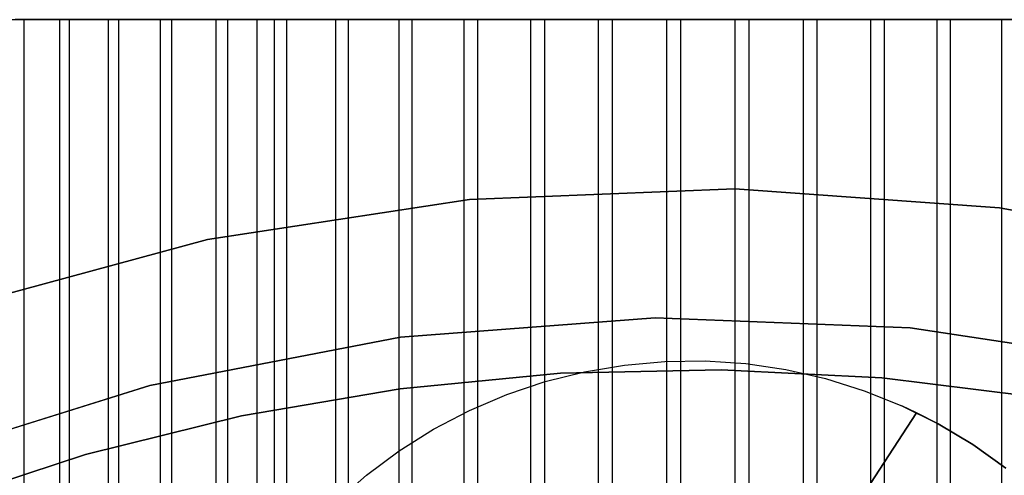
# Model space of a CAD drawing. Extents: x -172 to 172, y -29 to 28.
# Tile 512 of 656: x -7.8 to 3.65, y 22.5 to 27.8. Entities that reach past the tile are written whole.
import ezdxf

# ---------------------------------------------------------------- set-up
doc = ezdxf.new("R2010")
doc.units = 0
doc.header["$LTSCALE"] = 25.4
doc.layers.get('0').update_dxf_attribs({"linetype": 'CONTINUOUS'})

# ---------------------------------------------------------------- blocks, each defined once
blk = doc.blocks.new('RYFLO_AURA_STL')
at = {"color": 0}
for p, q in [((-8.227, 27.8, -1248.935), (-7.749, 27.8, -1249.571)), ((-8.227, 27.8, -1248.935), (-7.749, 27.8, -1249.571)), ((-7.335, 27.8, -1236.453), (-7.851, 27.8, -1237.057)), ((-7.335, 27.8, -1236.453), (-7.851, 27.8, -1237.057)), ((-7.749, 27.8, -1249.571), (-7.749, 20.3, -1249.571)), ((-7.749, 27.8, -1249.571), (-7.223, 27.8, -1250.166)), ((-7.749, 27.8, -1249.571), (-7.749, 20.3, -1249.571)), ((-7.749, 27.8, -1249.571), (-7.223, 27.8, -1250.166)), ((-6.771, 27.8, -1235.891), (-7.335, 27.8, -1236.453)), ((-7.335, 27.8, -1236.453), (-7.335, 20.3, -1236.453)), ((-7.335, 27.8, -1236.453), (-7.335, 20.3, -1236.453)), ((-6.771, 27.8, -1235.891), (-7.335, 27.8, -1236.453)), ((-7.223, 27.8, -1250.166), (-7.223, 20.3, -1250.166)), ((-7.223, 27.8, -1250.166), (-6.65, 27.8, -1250.718)), ((-7.223, 27.8, -1250.166), (-7.223, 20.3, -1250.166)), ((-7.223, 27.8, -1250.166), (-6.65, 27.8, -1250.718)), ((-6.165, 27.8, -1235.377), (-6.771, 27.8, -1235.891)), ((-6.771, 27.8, -1235.891), (-6.771, 20.3, -1235.891)), ((-6.771, 27.8, -1235.891), (-6.771, 20.3, -1235.891)), ((-6.165, 27.8, -1235.377), (-6.771, 27.8, -1235.891)), ((-6.65, 27.8, -1250.718), (-6.65, 20.3, -1250.718)), ((-6.65, 27.8, -1250.718), (-6.036, 27.8, -1251.223)), ((-6.65, 27.8, -1250.718), (-6.65, 20.3, -1250.718)), ((-6.65, 27.8, -1250.718), (-6.036, 27.8, -1251.223)), ((-5.52, 27.8, -1234.912), (-6.165, 27.8, -1235.377)), ((-6.165, 27.8, -1235.377), (-6.165, 20.3, -1235.377)), ((-6.165, 27.8, -1235.377), (-6.165, 20.3, -1235.377)), ((-5.52, 27.8, -1234.912), (-6.165, 27.8, -1235.377)), ((-6.036, 27.8, -1251.223), (-6.036, 20.3, -1251.223)), ((-6.036, 27.8, -1251.223), (-5.383, 27.8, -1251.677)), ((-6.036, 27.8, -1251.223), (-6.036, 20.3, -1251.223)), ((-6.036, 27.8, -1251.223), (-5.383, 27.8, -1251.677)), ((-4.84, 27.8, -1234.5), (-5.52, 27.8, -1234.912)), ((-5.52, 27.8, -1234.912), (-5.52, 20.3, -1234.912)), ((-5.52, 27.8, -1234.912), (-5.52, 20.3, -1234.912)), ((-4.84, 27.8, -1234.5), (-5.52, 27.8, -1234.912)), ((-5.383, 27.8, -1251.677), (-5.383, 20.3, -1251.677)), ((-5.383, 27.8, -1251.677), (-5.044, 27.8, -1251.885)), ((-5.383, 27.8, -1251.677), (-5.383, 20.3, -1251.677)), ((-5.383, 27.8, -1251.677), (-5.044, 27.8, -1251.885)), ((-5.044, 27.8, -1251.885), (-5.044, 20.3, -1251.885)), ((-5.044, 27.8, -1251.885), (-5.044, 20.3, -1251.885)), ((-5.044, 27.8, -1251.885), (-4.697, 27.8, -1252.078)), ((-5.044, 27.8, -1251.885), (-4.697, 27.8, -1252.078)), ((-4.13, 27.8, -1234.143), (-4.84, 27.8, -1234.5)), ((-4.84, 27.8, -1234.5), (-4.84, 20.3, -1234.5)), ((-4.84, 27.8, -1234.5), (-4.84, 20.3, -1234.5)), ((-4.13, 27.8, -1234.143), (-4.84, 27.8, -1234.5)), ((-4.697, 27.8, -1252.078), (-4.697, 20.3, -1252.078)), ((-4.697, 27.8, -1252.078), (-3.98, 27.8, -1252.424)), ((-4.697, 27.8, -1252.078), (-4.697, 20.3, -1252.078)), ((-4.697, 27.8, -1252.078), (-3.98, 27.8, -1252.424)), ((-3.393, 27.8, -1233.843), (-4.13, 27.8, -1234.143)), ((-4.13, 27.8, -1234.143), (-4.13, 20.3, -1234.143)), ((-4.13, 27.8, -1234.143), (-4.13, 20.3, -1234.143)), ((-3.393, 27.8, -1233.843), (-4.13, 27.8, -1234.143)), ((-3.98, 27.8, -1252.424), (-3.98, 20.3, -1252.424)), ((-3.98, 27.8, -1252.424), (-3.239, 27.8, -1252.711)), ((-3.98, 27.8, -1252.424), (-3.98, 20.3, -1252.424)), ((-3.98, 27.8, -1252.424), (-3.239, 27.8, -1252.711)), ((-2.635, 27.8, -1233.604), (-3.393, 27.8, -1233.843)), ((-3.393, 27.8, -1233.843), (-3.393, 20.3, -1233.843)), ((-3.393, 27.8, -1233.843), (-3.393, 20.3, -1233.843)), ((-2.635, 27.8, -1233.604), (-3.393, 27.8, -1233.843)), ((-3.239, 27.8, -1252.711), (-3.239, 20.3, -1252.711)), ((-3.239, 27.8, -1252.711), (-2.477, 27.8, -1252.938)), ((-3.239, 27.8, -1252.711), (-3.239, 20.3, -1252.711)), ((-3.239, 27.8, -1252.711), (-2.477, 27.8, -1252.938)), ((-1.86, 27.8, -1233.425), (-2.635, 27.8, -1233.604)), ((-2.635, 27.8, -1233.604), (-2.635, 20.3, -1233.604)), ((-2.635, 27.8, -1233.604), (-2.635, 20.3, -1233.604)), ((-1.86, 27.8, -1233.425), (-2.635, 27.8, -1233.604)), ((-2.477, 27.8, -1252.938), (-2.477, 20.3, -1252.938)), ((-2.477, 27.8, -1252.938), (-1.7, 27.8, -1253.105)), ((-2.477, 27.8, -1252.938), (-2.477, 20.3, -1252.938)), ((-2.477, 27.8, -1252.938), (-1.7, 27.8, -1253.105)), ((-1.074, 27.8, -1233.308), (-1.86, 27.8, -1233.425)), ((-1.86, 27.8, -1233.425), (-1.86, 20.3, -1233.425)), ((-1.86, 27.8, -1233.425), (-1.86, 20.3, -1233.425)), ((-1.074, 27.8, -1233.308), (-1.86, 27.8, -1233.425)), ((-1.7, 27.8, -1253.105), (-1.7, 20.3, -1253.105)), ((-1.7, 27.8, -1253.105), (-0.911, 27.8, -1253.208)), ((-1.7, 27.8, -1253.105), (-1.7, 20.3, -1253.105)), ((-1.7, 27.8, -1253.105), (-0.911, 27.8, -1253.208)), ((-0.281, 27.8, -1233.254), (-1.074, 27.8, -1233.308)), ((-1.074, 27.8, -1233.308), (-1.074, 20.3, -1233.308)), ((-1.074, 27.8, -1233.308), (-1.074, 20.3, -1233.308)), ((-0.281, 27.8, -1233.254), (-1.074, 27.8, -1233.308)), ((-0.911, 27.8, -1253.208), (-0.911, 20.3, -1253.208)), ((-0.911, 27.8, -1253.208), (-0.117, 27.8, -1253.249)), ((-0.911, 27.8, -1253.208), (-0.911, 20.3, -1253.208)), ((-0.911, 27.8, -1253.208), (-0.117, 27.8, -1253.249)), ((0.515, 27.8, -1233.263), (-0.281, 27.8, -1233.254)), ((-0.281, 27.8, -1233.254), (-0.281, 20.3, -1233.254)), ((-0.281, 27.8, -1233.254), (-0.281, 20.3, -1233.254)), ((0.515, 27.8, -1233.263), (-0.281, 27.8, -1233.254)), ((-0.117, 27.8, -1253.249), (-0.117, 20.3, -1253.249)), ((-0.117, 27.8, -1253.249), (0.678, 27.8, -1253.227)), ((-0.117, 27.8, -1253.249), (-0.117, 20.3, -1253.249)), ((-0.117, 27.8, -1253.249), (0.678, 27.8, -1253.227)), ((1.306, 27.8, -1233.336), (0.515, 27.8, -1233.263)), ((0.515, 27.8, -1233.263), (0.515, 20.3, -1233.263)), ((0.515, 27.8, -1233.263), (0.515, 20.3, -1233.263)), ((1.306, 27.8, -1233.336), (0.515, 27.8, -1233.263)), ((0.678, 27.8, -1253.227), (0.678, 20.3, -1253.227)), ((0.678, 27.8, -1253.227), (1.468, 27.8, -1253.142)), ((0.678, 27.8, -1253.227), (0.678, 20.3, -1253.227)), ((0.678, 27.8, -1253.227), (1.468, 27.8, -1253.142)), ((2.09, 27.8, -1233.471), (1.306, 27.8, -1233.336)), ((1.306, 27.8, -1233.336), (1.306, 20.3, -1233.336)), ((1.306, 27.8, -1233.336), (1.306, 20.3, -1233.336)), ((2.09, 27.8, -1233.471), (1.306, 27.8, -1233.336)), ((1.468, 27.8, -1253.142), (1.468, 20.3, -1253.142)), ((1.468, 27.8, -1253.142), (2.249, 27.8, -1252.994)), ((1.468, 27.8, -1253.142), (1.468, 20.3, -1253.142)), ((1.468, 27.8, -1253.142), (2.249, 27.8, -1252.994)), ((2.86, 27.8, -1233.668), (2.09, 27.8, -1233.471)), ((2.09, 27.8, -1233.471), (2.09, 20.3, -1233.471)), ((2.09, 27.8, -1233.471), (2.09, 20.3, -1233.471)), ((2.86, 27.8, -1233.668), (2.09, 27.8, -1233.471)), ((2.249, 27.8, -1252.994), (2.249, 20.3, -1252.994)), ((2.249, 27.8, -1252.994), (3.017, 27.8, -1252.784)), ((2.249, 27.8, -1252.994), (2.249, 20.3, -1252.994)), ((2.249, 27.8, -1252.994), (3.017, 27.8, -1252.784)), ((3.613, 27.8, -1233.925), (2.86, 27.8, -1233.668)), ((2.86, 27.8, -1233.668), (2.86, 20.3, -1233.668)), ((2.86, 27.8, -1233.668), (2.86, 20.3, -1233.668)), ((3.613, 27.8, -1233.925), (2.86, 27.8, -1233.668)), ((3.017, 27.8, -1252.784), (3.017, 20.3, -1252.784)), ((3.017, 27.8, -1252.784), (3.764, 27.8, -1252.515)), ((3.017, 27.8, -1252.784), (3.017, 20.3, -1252.784)), ((3.017, 27.8, -1252.784), (3.764, 27.8, -1252.515)), ((4.342, 27.8, -1234.242), (3.613, 27.8, -1233.925)), ((3.613, 27.8, -1233.925), (3.613, 20.3, -1233.925)), ((3.613, 27.8, -1233.925), (3.613, 20.3, -1233.925)), ((4.342, 27.8, -1234.242), (3.613, 27.8, -1233.925)), ((0.513, 25.834, 0), (-2.569, 25.711, 0)), ((-2.569, 25.711, -140), (0.513, 25.834, -140)), ((0.513, 25.834, 0), (-2.569, 25.711, 0)), ((-2.569, 25.711, -140), (0.513, 25.834, -140)), ((3.589, 25.612, 0), (0.513, 25.834, 0)), ((0.513, 25.834, -140), (3.589, 25.612, -140)), ((0.513, 25.834, 0), (0.513, 25.834, -140)), ((3.589, 25.612, 0), (0.513, 25.834, 0)), ((0.513, 25.834, -140), (3.589, 25.612, -140)), ((0.513, 25.834, 0), (0.513, 25.834, -140)), ((-2.569, 25.711, 0), (-5.617, 25.244, 0)), ((-5.617, 25.244, -140), (-2.569, 25.711, -140)), ((-2.569, 25.711, 0), (-5.617, 25.244, 0)), ((-5.617, 25.244, -140), (-2.569, 25.711, -140)), ((-2.569, 25.711, 0), (-2.569, 25.711, -140)), ((-2.569, 25.711, 0), (-2.569, 25.711, -140)), ((6.62, 25.046, 0), (3.589, 25.612, 0)), ((3.589, 25.612, -140), (6.62, 25.046, -140)), ((3.589, 25.612, 0), (3.589, 25.612, -140)), ((6.62, 25.046, 0), (3.589, 25.612, 0)), ((3.589, 25.612, -140), (6.62, 25.046, -140)), ((3.589, 25.612, 0), (3.589, 25.612, -140)), ((-5.617, 25.244, 0), (-8.594, 24.438, 0)), ((-8.594, 24.438, -140), (-5.617, 25.244, -140)), ((-5.617, 25.244, 0), (-8.594, 24.438, 0)), ((-8.594, 24.438, -140), (-5.617, 25.244, -140)), ((-5.617, 25.244, 0), (-5.617, 25.244, -140)), ((-5.617, 25.244, 0), (-5.617, 25.244, -140)), ((-3.373, 24.109, 0), (-0.413, 24.333, 0)), ((-0.413, 24.333, -140), (-3.373, 24.109, -140)), ((-0.413, 24.333, -140), (-3.373, 24.109, -140)), ((-3.373, 24.109, 0), (-0.413, 24.333, 0)), ((-0.413, 24.333, 0), (2.553, 24.219, 0)), ((2.553, 24.219, -140), (-0.413, 24.333, -140)), ((-0.413, 24.333, -140), (-0.413, 24.333, 0)), ((-0.413, 24.333, -140), (-0.413, 24.333, 0)), ((2.553, 24.219, -140), (-0.413, 24.333, -140)), ((-0.413, 24.333, 0), (2.553, 24.219, 0)), ((2.553, 24.219, 0), (5.487, 23.767, 0)), ((5.487, 23.767, -140), (2.553, 24.219, -140)), ((2.553, 24.219, -140), (2.553, 24.219, 0)), ((2.553, 24.219, -140), (2.553, 24.219, 0)), ((5.487, 23.767, -140), (2.553, 24.219, -140)), ((2.553, 24.219, 0), (5.487, 23.767, 0)), ((-6.288, 23.549, 0), (-3.373, 24.109, 0)), ((-3.373, 24.109, -140), (-6.288, 23.549, -140)), ((-3.373, 24.109, -140), (-6.288, 23.549, -140)), ((-6.288, 23.549, 0), (-3.373, 24.109, 0)), ((-3.373, 24.109, -140), (-3.373, 24.109, 0)), ((-3.373, 24.109, -140), (-3.373, 24.109, 0)), ((-0.77, 23.785, -122.14), (-0.301, 23.827, -122.14)), ((-0.77, 23.785, -120.14), (-0.301, 23.827, -120.14)), ((-0.77, 23.785, -122.14), (-0.301, 23.827, -122.14)), ((-0.77, 23.785, -120.14), (-0.301, 23.827, -120.14)), ((-0.301, 23.827, -122.14), (0.17, 23.833, -122.14)), ((-0.301, 23.827, -120.14), (0.17, 23.833, -120.14)), ((-0.301, 23.827, -122.14), (0.17, 23.833, -122.14)), ((-0.301, 23.827, -120.14), (0.17, 23.833, -120.14)), ((-0.301, 23.827, -120.14), (-0.301, 23.827, -122.14)), ((-0.301, 23.827, -120.14), (-0.301, 23.827, -122.14)), ((0.17, 23.833, -122.14), (0.64, 23.801, -122.14)), ((0.17, 23.833, -120.14), (0.17, 23.833, -122.14)), ((0.17, 23.833, -120.14), (0.64, 23.801, -120.14)), ((0.17, 23.833, -122.14), (0.64, 23.801, -122.14)), ((0.17, 23.833, -120.14), (0.17, 23.833, -122.14)), ((0.17, 23.833, -120.14), (0.64, 23.801, -120.14)), ((-1.691, 23.592, -122.14), (-1.234, 23.707, -122.14)), ((-1.691, 23.592, -120.14), (-1.234, 23.707, -120.14)), ((-1.691, 23.592, -122.14), (-1.234, 23.707, -122.14)), ((-1.691, 23.592, -120.14), (-1.234, 23.707, -120.14)), ((-1.514, 23.689, -119), (0.356, 23.731, -119)), ((0.356, 23.731, -120), (-1.514, 23.689, -120)), ((0.356, 23.731, -120), (-1.514, 23.689, -120)), ((-1.514, 23.689, -119), (0.356, 23.731, -119)), ((-1.234, 23.707, -122.14), (-0.77, 23.785, -122.14)), ((-1.234, 23.707, -120.14), (-0.77, 23.785, -120.14)), ((-1.234, 23.707, -122.14), (-0.77, 23.785, -122.14)), ((-1.234, 23.707, -120.14), (-0.77, 23.785, -120.14)), ((-1.234, 23.707, -120.14), (-1.234, 23.707, -122.14)), ((-1.234, 23.707, -120.14), (-1.234, 23.707, -122.14)), ((-0.77, 23.785, -120.14), (-0.77, 23.785, -122.14)), ((-0.77, 23.785, -120.14), (-0.77, 23.785, -122.14)), ((0.356, 23.731, -119), (0.356, 23.731, -120)), ((0.356, 23.731, -119), (2.224, 23.637, -119)), ((2.224, 23.637, -120), (0.356, 23.731, -120)), ((0.356, 23.731, -119), (0.356, 23.731, -120)), ((2.224, 23.637, -120), (0.356, 23.731, -120)), ((0.356, 23.731, -119), (2.224, 23.637, -119)), ((0.64, 23.801, -122.14), (1.107, 23.732, -122.14)), ((0.64, 23.801, -120.14), (0.64, 23.801, -122.14)), ((0.64, 23.801, -120.14), (1.107, 23.732, -120.14)), ((0.64, 23.801, -122.14), (1.107, 23.732, -122.14)), ((0.64, 23.801, -120.14), (0.64, 23.801, -122.14)), ((0.64, 23.801, -120.14), (1.107, 23.732, -120.14)), ((1.107, 23.732, -122.14), (1.566, 23.627, -122.14)), ((1.107, 23.732, -120.14), (1.107, 23.732, -122.14)), ((1.107, 23.732, -120.14), (1.566, 23.627, -120.14)), ((1.107, 23.732, -122.14), (1.566, 23.627, -122.14)), ((1.107, 23.732, -120.14), (1.107, 23.732, -122.14)), ((1.107, 23.732, -120.14), (1.566, 23.627, -120.14)), ((-3.376, 23.509, -119), (-1.514, 23.689, -119)), ((-1.514, 23.689, -120), (-3.376, 23.509, -120)), ((-1.514, 23.689, -120), (-3.376, 23.509, -120)), ((-3.376, 23.509, -119), (-1.514, 23.689, -119)), ((-2.138, 23.441, -122.14), (-1.691, 23.592, -122.14)), ((-2.138, 23.441, -120.14), (-1.691, 23.592, -120.14)), ((-2.138, 23.441, -122.14), (-1.691, 23.592, -122.14)), ((-2.138, 23.441, -120.14), (-1.691, 23.592, -120.14)), ((-1.691, 23.592, -120.14), (-1.691, 23.592, -122.14)), ((-1.691, 23.592, -120.14), (-1.691, 23.592, -122.14)), ((-1.514, 23.689, -119), (-1.514, 23.689, -120)), ((-1.514, 23.689, -119), (-1.514, 23.689, -120)), ((1.566, 23.627, -122.14), (2.015, 23.486, -122.14)), ((1.566, 23.627, -120.14), (1.566, 23.627, -122.14)), ((1.566, 23.627, -120.14), (2.015, 23.486, -120.14)), ((1.566, 23.627, -122.14), (2.015, 23.486, -122.14)), ((1.566, 23.627, -120.14), (1.566, 23.627, -122.14)), ((1.566, 23.627, -120.14), (2.015, 23.486, -120.14)), ((2.224, 23.637, -119), (2.224, 23.637, -120)), ((2.224, 23.637, -119), (4.081, 23.405, -119)), ((4.081, 23.405, -120), (2.224, 23.637, -120)), ((2.224, 23.637, -119), (2.224, 23.637, -120)), ((4.081, 23.405, -120), (2.224, 23.637, -120)), ((2.224, 23.637, -119), (4.081, 23.405, -119)), ((-9.121, 22.66, 0), (-6.288, 23.549, 0)), ((-6.288, 23.549, -140), (-9.121, 22.66, -140)), ((-6.288, 23.549, -140), (-9.121, 22.66, -140)), ((-9.121, 22.66, 0), (-6.288, 23.549, 0)), ((-6.288, 23.549, -140), (-6.288, 23.549, 0)), ((-6.288, 23.549, -140), (-6.288, 23.549, 0)), ((-5.219, 23.194, -119), (-3.376, 23.509, -119)), ((-3.376, 23.509, -120), (-5.219, 23.194, -120)), ((-3.376, 23.509, -120), (-5.219, 23.194, -120)), ((-5.219, 23.194, -119), (-3.376, 23.509, -119)), ((-3.376, 23.509, -119), (-3.376, 23.509, -120)), ((-3.376, 23.509, -119), (-3.376, 23.509, -120)), ((2.015, 23.486, -122.14), (2.453, 23.311, -122.14)), ((2.015, 23.486, -120.14), (2.015, 23.486, -122.14)), ((2.015, 23.486, -120.14), (2.453, 23.311, -120.14)), ((2.015, 23.486, -122.14), (2.453, 23.311, -122.14)), ((2.015, 23.486, -120.14), (2.015, 23.486, -122.14)), ((2.015, 23.486, -120.14), (2.453, 23.311, -120.14)), ((-2.571, 23.256, -122.14), (-2.138, 23.441, -122.14)), ((-2.571, 23.256, -120.14), (-2.138, 23.441, -120.14)), ((-2.571, 23.256, -122.14), (-2.138, 23.441, -122.14)), ((-2.571, 23.256, -120.14), (-2.138, 23.441, -120.14)), ((-2.138, 23.441, -120.14), (-2.138, 23.441, -122.14)), ((-2.138, 23.441, -120.14), (-2.138, 23.441, -122.14)), ((-2.988, 23.038, -122.14), (-2.571, 23.256, -122.14)), ((-2.988, 23.038, -120.14), (-2.571, 23.256, -120.14)), ((-2.988, 23.038, -122.14), (-2.571, 23.256, -122.14)), ((-2.988, 23.038, -120.14), (-2.571, 23.256, -120.14)), ((-2.571, 23.256, -120.14), (-2.571, 23.256, -122.14)), ((-2.571, 23.256, -120.14), (-2.571, 23.256, -122.14)), ((2.453, 23.311, -122.14), (2.625, 23.23, -122.14)), ((2.625, 23.23, -121.14), (2.453, 23.311, -120.14)), ((2.453, 23.311, -120.14), (2.875, 23.101, -121.14)), ((2.453, 23.311, -120.14), (2.875, 23.101, -120.14)), ((2.453, 23.311, -120.14), (2.875, 23.101, -121.14)), ((2.453, 23.311, -120.14), (2.453, 23.311, -122.14)), ((2.625, 23.23, -121.14), (2.453, 23.311, -120.14)), ((2.453, 23.311, -122.14), (2.625, 23.23, -122.14)), ((2.453, 23.311, -120.14), (2.453, 23.311, -122.14)), ((2.453, 23.311, -120.14), (2.875, 23.101, -120.14)), ((-7.035, 22.744, -119), (-5.219, 23.194, -119)), ((-5.219, 23.194, -120), (-7.035, 22.744, -120)), ((-5.219, 23.194, -120), (-7.035, 22.744, -120)), ((-7.035, 22.744, -119), (-5.219, 23.194, -119)), ((-5.219, 23.194, -119), (-5.219, 23.194, -120)), ((-5.219, 23.194, -119), (-5.219, 23.194, -120)), ((2.625, 23.23, -122.14), (-3.881, 13.26, -122.14)), ((-3.881, 13.26, -121.14), (2.625, 23.23, -121.14)), ((2.625, 23.23, -122.14), (-3.881, 13.26, -122.14)), ((-3.881, 13.26, -121.14), (2.625, 23.23, -121.14)), ((2.875, 23.101, -121.14), (2.625, 23.23, -121.14)), ((2.625, 23.23, -121.14), (2.625, 23.23, -122.14)), ((2.875, 23.101, -121.14), (2.625, 23.23, -121.14)), ((2.625, 23.23, -121.14), (2.625, 23.23, -122.14)), ((-3.387, 22.787, -122.14), (-2.988, 23.038, -122.14)), ((-3.387, 22.787, -120.14), (-2.988, 23.038, -120.14)), ((-3.387, 22.787, -122.14), (-2.988, 23.038, -122.14)), ((-3.387, 22.787, -120.14), (-2.988, 23.038, -120.14)), ((-2.988, 23.038, -120.14), (-2.988, 23.038, -122.14)), ((-2.988, 23.038, -120.14), (-2.988, 23.038, -122.14)), ((2.875, 23.101, -120.14), (2.875, 23.101, -121.14)), ((2.875, 23.101, -120.14), (3.279, 22.86, -120.14)), ((3.279, 22.86, -121.14), (2.875, 23.101, -121.14)), ((2.875, 23.101, -120.14), (2.875, 23.101, -121.14)), ((2.875, 23.101, -120.14), (3.279, 22.86, -120.14)), ((3.279, 22.86, -121.14), (2.875, 23.101, -121.14)), ((-3.766, 22.506, -122.14), (-3.387, 22.787, -122.14)), ((-3.766, 22.506, -120.14), (-3.387, 22.787, -120.14)), ((-3.766, 22.506, -122.14), (-3.387, 22.787, -122.14)), ((-3.766, 22.506, -120.14), (-3.387, 22.787, -120.14)), ((-3.387, 22.787, -120.14), (-3.387, 22.787, -122.14)), ((-3.387, 22.787, -120.14), (-3.387, 22.787, -122.14)), ((3.279, 22.86, -120.14), (3.279, 22.86, -121.14)), ((3.279, 22.86, -120.14), (3.663, 22.587, -120.14)), ((3.663, 22.587, -121.14), (3.279, 22.86, -121.14)), ((3.279, 22.86, -120.14), (3.279, 22.86, -121.14)), ((3.279, 22.86, -120.14), (3.663, 22.587, -120.14)), ((3.663, 22.587, -121.14), (3.279, 22.86, -121.14)), ((-8.813, 22.163, -119), (-7.035, 22.744, -119)), ((-7.035, 22.744, -120), (-8.813, 22.163, -120)), ((-7.035, 22.744, -120), (-8.813, 22.163, -120)), ((-8.813, 22.163, -119), (-7.035, 22.744, -119)), ((-7.035, 22.744, -119), (-7.035, 22.744, -120)), ((-7.035, 22.744, -119), (-7.035, 22.744, -120)), ((-4.12, 22.196, -122.14), (-3.766, 22.506, -122.14)), ((-4.12, 22.196, -120.14), (-3.766, 22.506, -120.14)), ((-4.12, 22.196, -122.14), (-3.766, 22.506, -122.14)), ((-4.12, 22.196, -120.14), (-3.766, 22.506, -120.14)), ((-3.766, 22.506, -120.14), (-3.766, 22.506, -122.14)), ((-3.766, 22.506, -120.14), (-3.766, 22.506, -122.14))]:
    blk.add_line(p, q, dxfattribs=at)

msp = doc.modelspace()

# ---------------------------------------------------------------- block references
at = {"color": 0}
msp.add_blockref('RYFLO_AURA_STL', (0, 0), dxfattribs=at)

doc.saveas('drawing.dxf')
